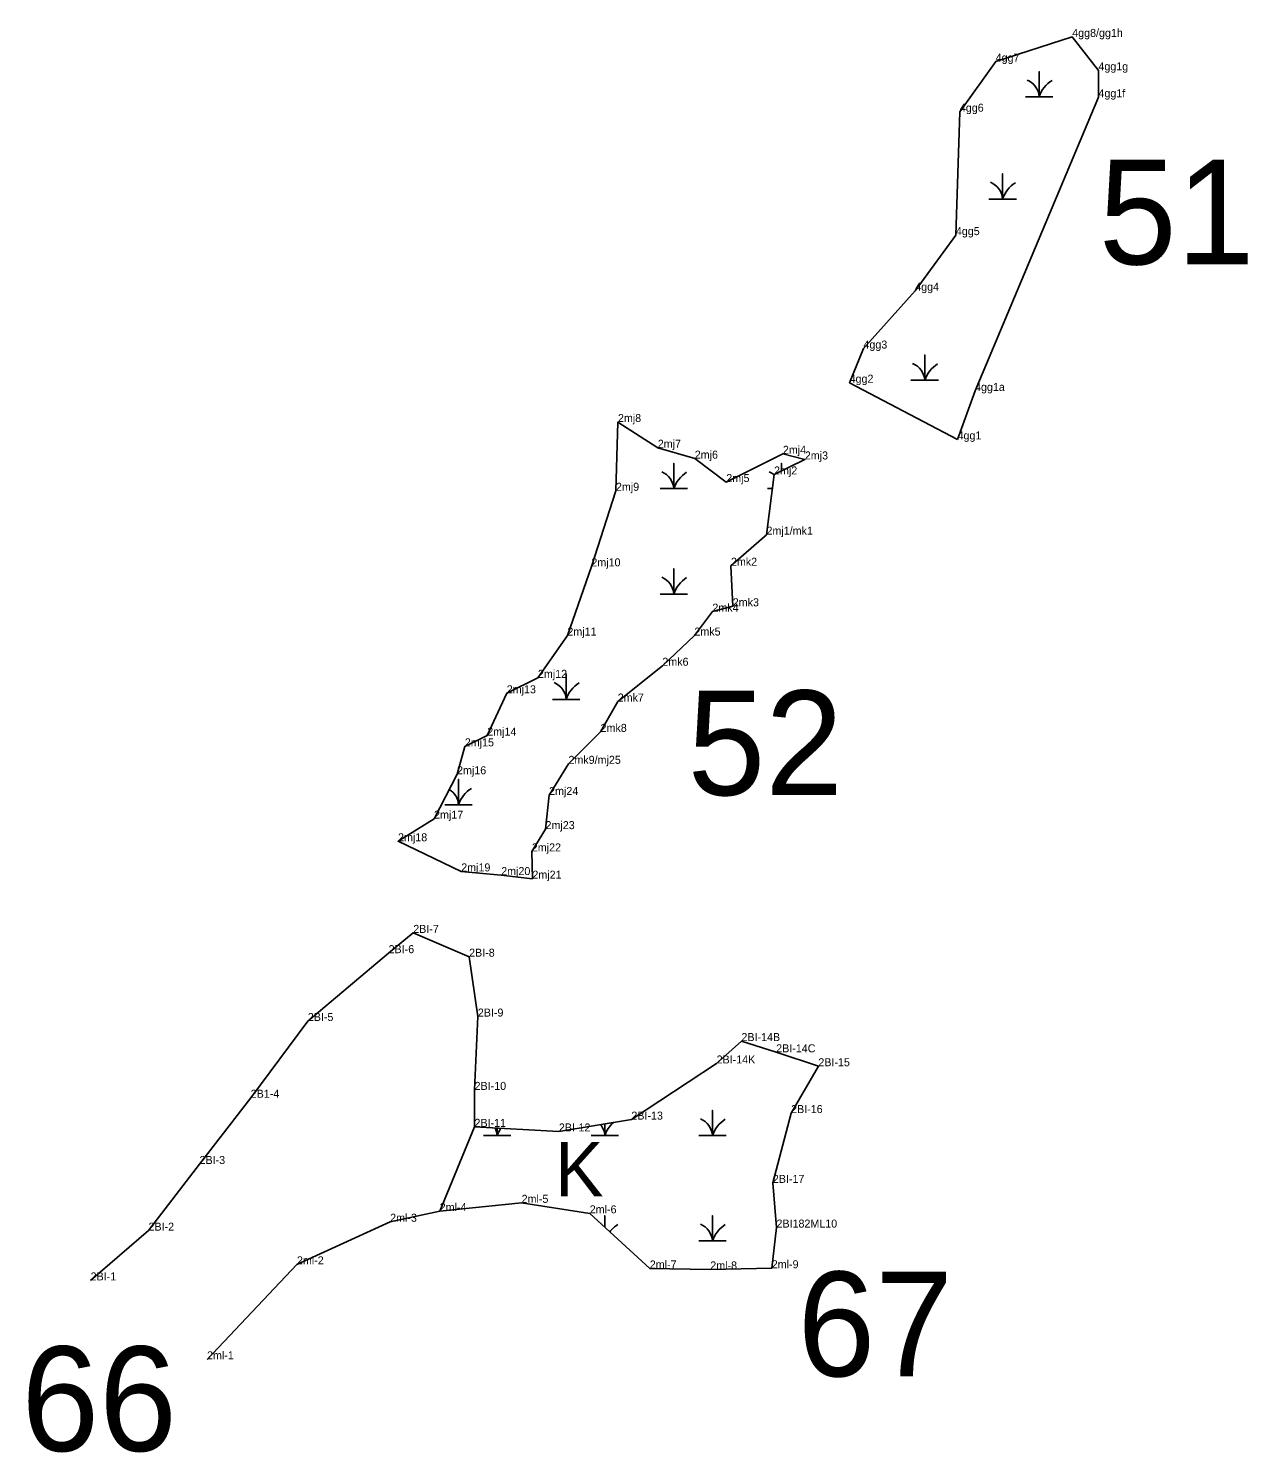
# Model space of a CAD drawing. Extents: x 2072529 to 2268796, y 436423 to 470406.
# Drawn here: x 2110962 to 2111724, y 452130 to 453020 of the extents above; entities that cross this region are included whole.
import ezdxf

# ---------------------------------------------------------------- set-up
doc = ezdxf.new("R2010")
doc.units = 0
for name, color, linetype in [('Default', 7, 'Continuous'), ('Exist Environmental Wetland Boundary', 7, 'Continuous'), ('Exist Environmental Wetland Boundary Cogo Comment', 7, 'Continuous'), ('Exist Hydro Jurisdictional Stream or Body of Water NEU Mitigable', 7, 'Continuous'), ('Exist Hydro Jurisdictional Stream or Body of Water NEU Mitigable Cogo Comment', 7, 'Continuous'), ('Exist Hydro Swamp or Marsh', 7, 'Continuous'), ('Old_Level_20', 7, 'Continuous')]:
    doc.layers.add(name, color=color, linetype=linetype)

msp = doc.modelspace()

# ---------------------------------------------------------------- linework, layer by layer
at = {"layer": 'Exist Environmental Wetland Boundary'}
for points in [[(2111542.67, 452763.09), (2111475.2, 452798.55), (2111483.84, 452819.87), (2111516.21, 452855.96), (2111541.61, 452890.72), (2111544.1, 452967.82), (2111566.48, 452999.11), (2111614.31, 453014.54), (2111630.69, 452993.65), (2111630.7, 452976.84), (2111553.59, 452793.38)], [(2111423.27, 452703.61), (2111401.04, 452684.23), (2111402.17, 452658.9), (2111389.46, 452655.54), (2111378.21, 452640.61), (2111358.16, 452621.76), (2111330.25, 452599.41), (2111319.57, 452580.44), (2111299.5, 452560.5), (2111287.39, 452541.01), (2111285.18, 452519.7), (2111276.62, 452505.79), (2111276.95, 452488.75), (2111257.46, 452491.02), (2111232.49, 452493.3), (2111193.02, 452512.12), (2111215.53, 452526.23), (2111229.87, 452553.96), (2111234.73, 452571.39), (2111248.73, 452578.12), (2111260.94, 452604.54), (2111280.41, 452614.2), (2111298.8, 452640.59), (2111313.81, 452683.83), (2111329.16, 452731.04), (2111330.42, 452773.99), (2111355.31, 452757.92), (2111378.43, 452751.11), (2111398.12, 452736.49), (2111433.5, 452754.15), (2111447.22, 452750.6), (2111427.97, 452741.23)]]:
    msp.add_lwpolyline(points, close=True, dxfattribs=at)
msp.add_lwpolyline([(2111219.04, 452281.09), (2111240.77, 452333.75), (2111293.51, 452330.87), (2111338.81, 452338.27), (2111392.08, 452373.32), (2111407.6, 452387.33), (2111429.32, 452380.3), (2111455.66, 452371.6), (2111438.64, 452342.35), (2111427.23, 452298.74), (2111429.5, 452270.83), (2111426.55, 452245.42), (2111388.12, 452244.68), (2111350.32, 452245.3), (2111312.8, 452279.71), (2111270.23, 452286.29), (2111219.04, 452281.09)], dxfattribs=at)
at = {"layer": 'Exist Hydro Jurisdictional Stream or Body of Water NEU Mitigable'}
for points in [[(2111000.85, 452237.84), (2111037.04, 452268.91), (2111068.94, 452310.54), (2111100.92, 452351.95), (2111136.59, 452399.85), (2111187.1, 452442.23), (2111202.51, 452454.88), (2111237.4, 452440.03), (2111242.87, 452402.63), (2111240.83, 452356.82), (2111240.77, 452333.75)], [(2111240.77, 452333.75), (2111219.04, 452281.09), (2111188.07, 452274.47), (2111129.82, 452247.86), (2111073.62, 452188.52)]]:
    msp.add_lwpolyline(points, dxfattribs=at)
at = {"layer": 'Exist Hydro Swamp or Marsh'}
for p, q in [((2111593.67, 452984.27), (2111593.67, 452984.27)), ((2111570.81, 452920.37), (2111570.81, 452920.37)), ((2111522.15, 452807.23), (2111522.15, 452807.23))]:
    msp.add_line(p, q, dxfattribs=at)
for points in [[(2111585.07, 452977.14), (2111593.67, 452977.14), (2111593.67, 452992.92), (2111593.67, 452977.14), (2111602.28, 452977.14)], [(2111562.21, 452913.24), (2111570.81, 452913.24), (2111570.81, 452929.02), (2111570.81, 452913.24), (2111579.41, 452913.24)], [(2111513.55, 452800.1), (2111522.15, 452800.1), (2111522.15, 452815.88), (2111522.15, 452800.1), (2111530.76, 452800.1)], [(2111356.71, 452732.37), (2111365.31, 452732.37), (2111365.31, 452748.15), (2111365.31, 452732.37), (2111373.91, 452732.37)], [(2111432.56, 452743.46), (2111432.56, 452748.15), (2111432.56, 452743.46)], [(2111423.96, 452732.37), (2111426.86, 452732.37)], [(2111356.71, 452666.57), (2111365.31, 452666.57), (2111365.31, 452682.35), (2111365.31, 452666.57), (2111373.91, 452666.57)], [(2111289.46, 452600.77), (2111298.06, 452600.77), (2111298.06, 452616.55), (2111298.06, 452600.77), (2111306.66, 452600.77)], [(2111222.21, 452534.97), (2111230.81, 452534.97), (2111230.81, 452550.75), (2111230.81, 452534.97), (2111239.41, 452534.97)], [(2111380.87, 452328.27), (2111389.47, 452328.27), (2111389.47, 452344.05), (2111389.47, 452328.27), (2111398.08, 452328.27)], [(2111246.37, 452328.27), (2111254.97, 452328.27), (2111254.97, 452332.98)], [(2111254.97, 452332.98), (2111254.97, 452328.27), (2111263.58, 452328.27)], [(2111313.62, 452328.27), (2111322.22, 452328.27), (2111322.22, 452335.56)], [(2111322.22, 452335.56), (2111322.22, 452328.27), (2111330.83, 452328.27)], [(2111322.22, 452271.07), (2111322.22, 452278.25), (2111322.22, 452271.07)], [(2111380.87, 452262.47), (2111389.47, 452262.47), (2111389.47, 452278.25), (2111389.47, 452262.47), (2111398.08, 452262.47)]]:
    msp.add_lwpolyline(points, dxfattribs=at)
for centre, radius, start, end in [((2111581.41, 452976.25), 12.3, 4.14034, 67.53497), ((2111611.92, 452971.08), 19.22, 122.12745, 161.62219), ((2111558.55, 452912.35), 12.3, 4.14034, 67.53497), ((2111589.05, 452907.18), 19.22, 122.12745, 161.62219), ((2111509.89, 452799.21), 12.3, 4.14034, 67.53497), ((2111540.4, 452794.04), 19.22, 122.12745, 161.62219), ((2111353.04, 452731.48), 12.3, 4.14034, 67.53497), ((2111383.55, 452726.31), 19.22, 122.12745, 161.62219), ((2111420.29, 452731.48), 12.3, 51.46631, 67.53497), ((2111353.04, 452665.68), 12.3, 4.14034, 67.53497), ((2111383.55, 452660.51), 19.22, 122.12745, 161.62219), ((2111285.79, 452599.88), 12.3, 4.14034, 67.53497), ((2111316.3, 452594.71), 19.22, 122.12745, 161.62219), ((2111218.54, 452534.08), 12.3, 4.14034, 58.33844), ((2111249.05, 452528.91), 19.22, 122.12745, 161.62219), ((2111242.71, 452327.38), 12.3, 4.14034, 27.45245), ((2111273.22, 452322.21), 19.22, 146.37029, 161.62219), ((2111309.96, 452327.38), 12.3, 4.14034, 38.98529), ((2111340.47, 452322.21), 19.22, 132.29258, 161.62219), ((2111377.21, 452327.38), 12.3, 4.14034, 67.53497), ((2111407.72, 452322.21), 19.22, 122.12745, 161.62219), ((2111340.47, 452256.41), 19.22, 122.12745, 142.02542), ((2111377.21, 452261.58), 12.3, 4.14034, 67.53497), ((2111407.72, 452256.41), 19.22, 122.12745, 161.62219)]:
    msp.add_arc(centre, radius, start, end, dxfattribs=at)
at = {"layer": 'Old_Level_20'}
for p, q in [((2111614.31, 453014.54), (2111614.31, 453014.54)), ((2111566.48, 452999.11), (2111566.48, 452999.11)), ((2111630.69, 452993.65), (2111630.69, 452993.65)), ((2111630.7, 452976.84), (2111630.7, 452976.84)), ((2111544.1, 452967.82), (2111544.1, 452967.82)), ((2111541.61, 452890.72), (2111541.61, 452890.72)), ((2111516.21, 452855.96), (2111516.21, 452855.96)), ((2111483.84, 452819.87), (2111483.84, 452819.87)), ((2111475.2, 452798.55), (2111475.2, 452798.55)), ((2111553.59, 452793.38), (2111553.59, 452793.38)), ((2111330.42, 452773.99), (2111330.42, 452773.99)), ((2111542.67, 452763.09), (2111542.67, 452763.09)), ((2111355.31, 452757.92), (2111355.31, 452757.92)), ((2111378.43, 452751.11), (2111378.43, 452751.11)), ((2111433.5, 452754.15), (2111433.5, 452754.15)), ((2111447.22, 452750.6), (2111447.22, 452750.6)), ((2111427.97, 452741.23), (2111427.97, 452741.23)), ((2111398.12, 452736.49), (2111398.12, 452736.49)), ((2111329.16, 452731.04), (2111329.16, 452731.04)), ((2111423.27, 452703.61), (2111423.27, 452703.61)), ((2111313.81, 452683.83), (2111313.81, 452683.83)), ((2111401.04, 452684.23), (2111401.04, 452684.23)), ((2111389.46, 452655.54), (2111389.46, 452655.54)), ((2111402.17, 452658.9), (2111402.17, 452658.9)), ((2111298.8, 452640.59), (2111298.8, 452640.59)), ((2111378.21, 452640.61), (2111378.21, 452640.61)), ((2111358.16, 452621.76), (2111358.16, 452621.76)), ((2111280.41, 452614.2), (2111280.41, 452614.2)), ((2111260.94, 452604.54), (2111260.94, 452604.54)), ((2111330.25, 452599.41), (2111330.25, 452599.41)), ((2111248.73, 452578.12), (2111248.73, 452578.12)), ((2111319.57, 452580.44), (2111319.57, 452580.44)), ((2111234.73, 452571.39), (2111234.73, 452571.39)), ((2111299.5, 452560.5), (2111299.5, 452560.5)), ((2111229.87, 452553.96), (2111229.87, 452553.96)), ((2111287.39, 452541.01), (2111287.39, 452541.01)), ((2111215.53, 452526.23), (2111215.53, 452526.23)), ((2111285.18, 452519.7), (2111285.18, 452519.7)), ((2111193.02, 452512.12), (2111193.02, 452512.12)), ((2111276.62, 452505.79), (2111276.62, 452505.79)), ((2111232.49, 452493.3), (2111232.49, 452493.3)), ((2111257.46, 452491.02), (2111257.46, 452491.02)), ((2111276.95, 452488.75), (2111276.95, 452488.75)), ((2111202.51, 452454.88), (2111202.51, 452454.88)), ((2111187.1, 452442.23), (2111187.1, 452442.23)), ((2111237.4, 452440.03), (2111237.4, 452440.03)), ((2111136.59, 452399.85), (2111136.59, 452399.85)), ((2111242.87, 452402.63), (2111242.87, 452402.63)), ((2111407.6, 452387.33), (2111407.6, 452387.33)), ((2111429.32, 452380.3), (2111429.32, 452380.3)), ((2111392.08, 452373.32), (2111392.08, 452373.32)), ((2111455.66, 452371.6), (2111455.66, 452371.6)), ((2111100.92, 452351.95), (2111100.92, 452351.95)), ((2111240.83, 452356.82), (2111240.83, 452356.82)), ((2111438.64, 452342.35), (2111438.64, 452342.35)), ((2111240.77, 452333.75), (2111240.77, 452333.75)), ((2111240.77, 452333.75), (2111240.77, 452333.75)), ((2111338.81, 452338.27), (2111338.81, 452338.27)), ((2111293.51, 452330.87), (2111293.51, 452330.87)), ((2111068.94, 452310.54), (2111068.94, 452310.54)), ((2111427.23, 452298.74), (2111427.23, 452298.74)), ((2111219.04, 452281.09), (2111219.04, 452281.09)), ((2111219.04, 452281.09), (2111219.04, 452281.09)), ((2111270.23, 452286.29), (2111270.23, 452286.29)), ((2111312.8, 452279.71), (2111312.8, 452279.71)), ((2111188.07, 452274.47), (2111188.07, 452274.47)), ((2111429.5, 452270.83), (2111429.5, 452270.83)), ((2111037.04, 452268.91), (2111037.04, 452268.91)), ((2111129.82, 452247.86), (2111129.82, 452247.86)), ((2111350.32, 452245.3), (2111350.32, 452245.3)), ((2111388.12, 452244.68), (2111388.12, 452244.68)), ((2111426.55, 452245.42), (2111426.55, 452245.42)), ((2111000.85, 452237.84), (2111000.85, 452237.84)), ((2111073.62, 452188.52), (2111073.62, 452188.52))]:
    msp.add_line(p, q, dxfattribs=at)

# ---------------------------------------------------------------- texts
at = {"layer": 'Default'}
for s, p in [('51', (2111630.95, 452872.46)), ('52', (2111373.92, 452540.94)), ('67', (2111442.65, 452177.95)), ('66', (2110957.59, 452131.26))]:
    msp.add_text(s, height=65.34, dxfattribs=at).set_placement(p)
at = {"layer": 'Exist Environmental Wetland Boundary Cogo Comment'}
for s, p in [('4gg8/gg1h', (2111614.31, 453014.54)), ('4gg7', (2111566.48, 452999.11)), ('4gg1g', (2111630.69, 452993.65)), ('4gg1f', (2111630.7, 452976.84)), ('4gg6', (2111544.1, 452967.82)), ('4gg5', (2111541.61, 452890.72)), ('4gg4', (2111516.21, 452855.96)), ('4gg3', (2111483.84, 452819.87)), ('4gg2', (2111475.2, 452798.55)), ('4gg1a', (2111553.59, 452793.38)), ('2mj8', (2111330.42, 452773.99)), ('4gg1', (2111542.67, 452763.09)), ('2mj7', (2111355.31, 452757.92)), ('2mj4', (2111433.5, 452754.15)), ('2mj6', (2111378.43, 452751.11)), ('2mj3', (2111447.22, 452750.6)), ('2mj5', (2111398.12, 452736.49)), ('2mj2', (2111427.97, 452741.23)), ('2mj9', (2111329.16, 452731.04)), ('2mj1/mk1', (2111423.27, 452703.61)), ('2mj10', (2111313.81, 452683.83)), ('2mk2', (2111401.04, 452684.23)), ('2mk3', (2111402.17, 452658.9)), ('2mk4', (2111389.46, 452655.54)), ('2mj11', (2111298.8, 452640.59)), ('2mk5', (2111378.21, 452640.61)), ('2mk6', (2111358.16, 452621.76)), ('2mj12', (2111280.41, 452614.2)), ('2mj13', (2111260.94, 452604.54)), ('2mk7', (2111330.25, 452599.41)), ('2mj14', (2111248.73, 452578.12)), ('2mk8', (2111319.57, 452580.44)), ('2mj15', (2111234.73, 452571.39)), ('2mk9/mj25', (2111299.5, 452560.5)), ('2mj16', (2111229.87, 452553.96)), ('2mj24', (2111287.39, 452541.01)), ('2mj17', (2111215.53, 452526.23)), ('2mj23', (2111285.18, 452519.7)), ('2mj18', (2111193.02, 452512.12)), ('2mj22', (2111276.62, 452505.79)), ('2mj19', (2111232.49, 452493.3)), ('2mj20', (2111257.46, 452491.02)), ('2mj21', (2111276.95, 452488.75)), ('2BI-14B', (2111407.6, 452387.33)), ('2BI-14C', (2111429.32, 452380.3)), ('2BI-14K', (2111392.08, 452373.32)), ('2BI-15', (2111455.66, 452371.6)), ('2BI-13', (2111338.81, 452338.27)), ('2BI-16', (2111438.64, 452342.35)), ('2BI-12', (2111293.51, 452330.87)), ('2BI-17', (2111427.23, 452298.74)), ('2ml-5', (2111270.23, 452286.29)), ('2ml-6', (2111312.8, 452279.71)), ('2BI182ML10', (2111429.5, 452270.83)), ('2ml-7', (2111350.32, 452245.3)), ('2ml-8', (2111388.12, 452244.68)), ('2ml-9', (2111426.55, 452245.42))]:
    msp.add_text(s, height=5, dxfattribs=at).set_placement(p)
at = {"layer": 'Exist Hydro Jurisdictional Stream or Body of Water NEU Mitigable Cogo Comment'}
for s, p in [('2BI-7', (2111202.51, 452454.88)), ('2BI-6', (2111187.1, 452442.23)), ('2BI-8', (2111237.4, 452440.03)), ('2BI-5', (2111136.59, 452399.85)), ('2BI-9', (2111242.87, 452402.63)), ('2BI-10', (2111240.83, 452356.82)), ('2B1-4', (2111100.92, 452351.95)), ('2BI-11', (2111240.77, 452333.75)), ('2BI-3', (2111068.94, 452310.54)), ('2ml-3', (2111188.07, 452274.47)), ('2ml-4', (2111219.04, 452281.09)), ('2BI-2', (2111037.04, 452268.91)), ('2ml-2', (2111129.82, 452247.86)), ('2BI-1', (2111000.85, 452237.84)), ('2ml-1', (2111073.62, 452188.52))]:
    msp.add_text(s, height=5, dxfattribs=at).set_placement(p)
at = {"layer": 'Exist Hydro Swamp or Marsh'}
msp.add_text('K', height=34, dxfattribs=at).set_placement((2111291.08, 452290.34))

doc.saveas('drawing.dxf')
